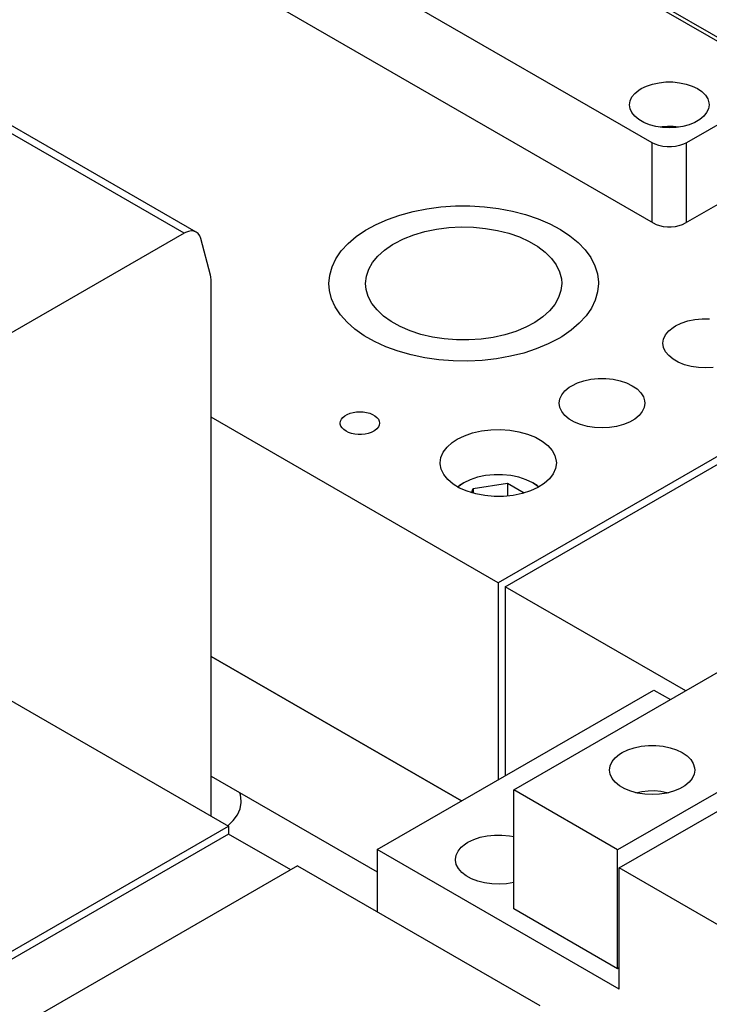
# Model space of a CAD drawing. Header units: inches. Extents: x 3 to 289, y 4 to 291.
# Tile 425 of 634: x 29.35 to 32.88, y 268.39 to 273.43. Entities that reach past the tile are written whole.
import ezdxf

# ---------------------------------------------------------------- set-up
doc = ezdxf.new("R2010")
doc.units = ezdxf.units.IN
doc.header["$LTSCALE"] = 0.5
doc.header["$MEASUREMENT"] = 0
doc.layers.add('DIE', color=7, linetype='Continuous')

msp = doc.modelspace()

# ---------------------------------------------------------------- linework, layer by layer
at = {"layer": 'DIE', "color": 4, "linetype": 'Continuous'}
for p, q in [((30.1904, 272.3378), (25.4174, 275.0934)), ((33.2871, 273.1059), (31.1658, 274.3306)), ((32.5824, 272.3928), (32.5824, 272.8011)), ((32.7592, 272.3928), (32.7592, 272.8011))]:
    msp.add_line(p, q, dxfattribs=at)
at = {"layer": 'DIE', "color": 9, "linetype": 'Continuous'}
for p, q in [((30.2528, 272.344), (25.4799, 275.0996)), ((33.3135, 273.1118), (31.2019, 274.3309)), ((32.5824, 272.8011), (30.6378, 273.9238)), ((32.5894, 272.3888), (30.6308, 273.5196)), ((32.4949, 273.0536), (32.5152, 273.0704)), ((32.5152, 273.0704), (32.5271, 273.0779)), ((32.5271, 273.0779), (32.5543, 273.0911)), ((32.5543, 273.0911), (32.5849, 273.1013)), ((32.5849, 273.1013), (32.6182, 273.1083)), ((32.6182, 273.1083), (32.6531, 273.1118)), ((32.6531, 273.1118), (32.6885, 273.1118)), ((32.6885, 273.1118), (32.7233, 273.1083)), ((32.7233, 273.1083), (32.7566, 273.1013)), ((32.7566, 273.1013), (32.7873, 273.0911)), ((33.2871, 273.1059), (32.7592, 272.8011)), ((32.7873, 273.0911), (32.8144, 273.0779)), ((32.8144, 273.0779), (32.8372, 273.0623)), ((32.4707, 273.0154), (32.4799, 273.0351)), ((32.4799, 273.0351), (32.4949, 273.0536)), ((32.8372, 273.0623), (32.8549, 273.0446)), ((32.8549, 273.0446), (32.867, 273.0254)), ((32.867, 273.0254), (32.8731, 273.0052)), ((32.4676, 272.995), (32.4707, 273.0154)), ((32.4707, 272.9746), (32.4676, 272.995)), ((32.4799, 272.9549), (32.4707, 272.9746)), ((32.8708, 272.9746), (32.8616, 272.9549)), ((32.8739, 272.995), (32.8708, 272.9746)), ((32.8731, 273.0052), (32.8739, 272.995)), ((32.4949, 272.9364), (32.4799, 272.9549)), ((32.5152, 272.9196), (32.4949, 272.9364)), ((32.5402, 272.9052), (32.5152, 272.9196)), ((32.8264, 272.9196), (32.8013, 272.9052)), ((32.8467, 272.9364), (32.8264, 272.9196)), ((32.8616, 272.9549), (32.8467, 272.9364)), ((32.5692, 272.8934), (32.5402, 272.9052)), ((32.6013, 272.8848), (32.5692, 272.8934)), ((32.6355, 272.8795), (32.6013, 272.8848)), ((32.6708, 272.8777), (32.6355, 272.8795)), ((32.706, 272.8795), (32.6708, 272.8777)), ((32.7402, 272.8848), (32.706, 272.8795)), ((32.7723, 272.8934), (32.7402, 272.8848)), ((32.8013, 272.9052), (32.7723, 272.8934)), ((32.5991, 272.793), (32.5824, 272.8011)), ((32.6179, 272.7867), (32.5991, 272.793)), ((32.6384, 272.7824), (32.6179, 272.7867)), ((32.6599, 272.7802), (32.6384, 272.7824)), ((32.6817, 272.7802), (32.6599, 272.7802)), ((32.7031, 272.7824), (32.6817, 272.7802)), ((32.7236, 272.7867), (32.7031, 272.7824)), ((32.7425, 272.793), (32.7236, 272.7867)), ((32.7592, 272.8011), (32.7425, 272.793)), ((33.1393, 272.6123), (32.7521, 272.3888)), ((31.3613, 272.4495), (31.4314, 272.4634)), ((31.3613, 272.4495), (31.4314, 272.4634)), ((31.4314, 272.4634), (31.5038, 272.4729)), ((31.4314, 272.4634), (31.5038, 272.4729)), ((31.5038, 272.4729), (31.5775, 272.4778)), ((31.5038, 272.4729), (31.5775, 272.4778)), ((31.5775, 272.4778), (31.6516, 272.4781)), ((31.5775, 272.4778), (31.6516, 272.4781)), ((31.6516, 272.4781), (31.7254, 272.4739)), ((31.6516, 272.4781), (31.7254, 272.4739)), ((31.7254, 272.4739), (31.798, 272.465)), ((31.7254, 272.4739), (31.798, 272.465)), ((31.798, 272.465), (31.8685, 272.4517)), ((31.798, 272.465), (31.8685, 272.4517)), ((31.2307, 272.409), (31.2941, 272.4313)), ((31.2307, 272.409), (31.2941, 272.4313)), ((31.2941, 272.4313), (31.3613, 272.4495)), ((31.2941, 272.4313), (31.3613, 272.4495)), ((31.8685, 272.4517), (31.9362, 272.4341)), ((31.8685, 272.4517), (31.9362, 272.4341)), ((31.9362, 272.4341), (32.0001, 272.4124)), ((31.9362, 272.4341), (32.0001, 272.4124)), ((31.1182, 272.3534), (31.1719, 272.383)), ((31.1182, 272.3534), (31.1719, 272.383)), ((31.1719, 272.383), (31.2307, 272.409)), ((31.1719, 272.383), (31.2307, 272.409)), ((31.4813, 272.3591), (31.5431, 272.367)), ((31.5431, 272.367), (31.6061, 272.3703)), ((31.6061, 272.3703), (31.6694, 272.3689)), ((31.6694, 272.3689), (31.7318, 272.363)), ((31.7318, 272.363), (31.7925, 272.3526)), ((32.0001, 272.4124), (32.0596, 272.3868)), ((32.0001, 272.4124), (32.0596, 272.3868)), ((32.0596, 272.3868), (32.1141, 272.3577)), ((32.0596, 272.3868), (32.1141, 272.3577)), ((32.6048, 272.3813), (32.5894, 272.3888)), ((32.6222, 272.3755), (32.6048, 272.3813)), ((32.641, 272.3716), (32.6222, 272.3755)), ((32.6607, 272.3696), (32.641, 272.3716)), ((32.6808, 272.3696), (32.6607, 272.3696)), ((32.7005, 272.3716), (32.6808, 272.3696)), ((32.7194, 272.3755), (32.7005, 272.3716)), ((32.7367, 272.3813), (32.7194, 272.3755)), ((32.7521, 272.3888), (32.7367, 272.3813)), ((30.1904, 272.3378), (27.5008, 270.785)), ((30.1981, 272.3418), (30.1904, 272.3378)), ((30.2132, 272.3475), (30.1981, 272.3418)), ((30.2277, 272.3498), (30.2132, 272.3475)), ((30.241, 272.3486), (30.2277, 272.3498)), ((30.2528, 272.344), (30.241, 272.3486)), ((30.2528, 272.344), (30.2528, 272.344)), ((30.2628, 272.336), (30.2528, 272.344)), ((30.2705, 272.3251), (30.2628, 272.336)), ((30.2757, 272.3114), (30.2705, 272.3251)), ((31.0289, 272.2851), (31.0704, 272.3207)), ((31.0289, 272.2851), (31.0704, 272.3207)), ((31.0704, 272.3207), (31.1182, 272.3534)), ((31.0704, 272.3207), (31.1182, 272.3534)), ((31.3129, 272.3098), (31.3653, 272.3303)), ((31.3653, 272.3303), (31.4217, 272.3468)), ((31.4217, 272.3468), (31.4813, 272.3591)), ((31.7925, 272.3526), (31.8504, 272.3379)), ((31.8504, 272.3379), (31.9046, 272.3191)), ((31.9046, 272.3191), (31.9543, 272.2964)), ((32.1141, 272.3577), (32.1627, 272.3254)), ((32.1141, 272.3577), (32.1627, 272.3254)), ((32.1627, 272.3254), (32.2051, 272.2902)), ((32.1627, 272.3254), (32.2051, 272.2902)), ((30.3262, 272.123), (30.2757, 272.3114)), ((30.9943, 272.2473), (31.0289, 272.2851)), ((30.9943, 272.2473), (31.0289, 272.2851)), ((31.2154, 272.252), (31.256, 272.28)), ((31.256, 272.28), (31.2654, 272.2857)), ((31.2654, 272.2857), (31.3129, 272.3098)), ((31.9543, 272.2964), (31.9986, 272.2704)), ((31.9986, 272.2704), (32.0369, 272.2413)), ((32.2051, 272.2902), (32.2407, 272.2526)), ((32.2051, 272.2902), (32.2407, 272.2526)), ((30.967, 272.2074), (30.9943, 272.2473)), ((30.967, 272.2074), (30.9943, 272.2473)), ((31.1543, 272.1882), (31.1814, 272.2212)), ((31.1814, 272.2212), (31.2154, 272.252)), ((32.0369, 272.2413), (32.0685, 272.2096)), ((32.2407, 272.2526), (32.269, 272.2131)), ((32.2407, 272.2526), (32.269, 272.2131)), ((32.269, 272.2131), (32.2899, 272.172)), ((32.269, 272.2131), (32.2899, 272.172)), ((30.9353, 272.1239), (30.9472, 272.1662)), ((30.9353, 272.1239), (30.9472, 272.1662)), ((30.9472, 272.1662), (30.967, 272.2074)), ((30.9472, 272.1662), (30.967, 272.2074)), ((31.1346, 272.1535), (31.1543, 272.1882)), ((32.0685, 272.2096), (32.093, 272.176)), ((32.093, 272.176), (32.1099, 272.1408)), ((32.2899, 272.172), (32.3029, 272.1298)), ((32.2899, 272.172), (32.3029, 272.1298)), ((30.3279, 272.1153), (30.3262, 272.123)), ((30.3292, 272.0983), (30.3279, 272.1153)), ((30.9313, 272.0811), (30.9353, 272.1239)), ((30.9313, 272.0811), (30.9353, 272.1239)), ((31.1187, 272.0811), (31.1227, 272.1176)), ((31.1227, 272.1176), (31.1346, 272.1535)), ((32.1099, 272.1408), (32.119, 272.1046)), ((32.3029, 272.1298), (32.308, 272.0871)), ((32.3029, 272.1298), (32.308, 272.0871)), ((30.3292, 269.3561), (30.3292, 272.0983)), ((30.9342, 272.0446), (30.9313, 272.0811)), ((30.9342, 272.0446), (30.9313, 272.0811)), ((31.1216, 272.0499), (31.1187, 272.0811)), ((32.1207, 272.0811), (32.1167, 272.0447)), ((32.119, 272.1046), (32.1207, 272.0811)), ((32.3081, 272.0811), (32.3041, 272.0384)), ((32.3081, 272.0811), (32.3041, 272.0384)), ((32.308, 272.0871), (32.3081, 272.0811)), ((32.308, 272.0871), (32.3081, 272.0811)), ((30.945, 272.0022), (30.9342, 272.0446)), ((30.945, 272.0022), (30.9342, 272.0446)), ((31.1324, 272.0139), (31.1216, 272.0499)), ((31.151, 271.9789), (31.1324, 272.0139)), ((34.3742, 272.0384), (31.7965, 270.5502)), ((32.1167, 272.0447), (32.1048, 272.0088)), ((32.3041, 272.0384), (32.2922, 271.9961)), ((32.3041, 272.0384), (32.2922, 271.9961)), ((30.9636, 271.9607), (30.945, 272.0022)), ((30.9636, 271.9607), (30.945, 272.0022)), ((30.9899, 271.9207), (30.9636, 271.9607)), ((30.9899, 271.9207), (30.9636, 271.9607)), ((31.1771, 271.9456), (31.151, 271.9789)), ((31.8318, 270.5298), (34.3742, 271.9976)), ((32.0851, 271.9741), (32.058, 271.941)), ((32.1048, 272.0088), (32.0851, 271.9741)), ((32.2922, 271.9961), (32.2724, 271.9548)), ((32.2922, 271.9961), (32.2724, 271.9548)), ((31.0234, 271.8825), (30.9899, 271.9207)), ((31.0234, 271.8825), (30.9899, 271.9207)), ((31.2102, 271.9145), (31.1771, 271.9456)), ((31.2498, 271.886), (31.2102, 271.9145)), ((32.0239, 271.9103), (31.9834, 271.8822)), ((32.058, 271.941), (32.0239, 271.9103)), ((32.2451, 271.915), (32.2105, 271.8771)), ((32.2451, 271.915), (32.2105, 271.8771)), ((32.2724, 271.9548), (32.2451, 271.915)), ((32.2724, 271.9548), (32.2451, 271.915)), ((31.0639, 271.8466), (31.0234, 271.8825)), ((31.0639, 271.8466), (31.0234, 271.8825)), ((31.2954, 271.8607), (31.2498, 271.886)), ((31.3461, 271.8388), (31.2954, 271.8607)), ((31.9834, 271.8822), (31.9371, 271.8573)), ((32.2105, 271.8771), (32.169, 271.8416)), ((32.2105, 271.8771), (32.169, 271.8416)), ((32.6896, 271.8561), (32.7025, 271.8642)), ((32.7025, 271.8642), (32.7317, 271.8784)), ((32.7317, 271.8784), (32.7647, 271.8894)), ((32.7647, 271.8894), (32.8005, 271.8969)), ((32.8005, 271.8969), (32.8381, 271.9008)), ((32.8381, 271.9008), (32.8762, 271.9008)), ((31.1109, 271.8134), (31.0639, 271.8466)), ((31.1109, 271.8134), (31.0639, 271.8466)), ((31.1637, 271.7834), (31.1109, 271.8134)), ((31.1637, 271.7834), (31.1109, 271.8134)), ((31.4012, 271.8208), (31.3461, 271.8388)), ((31.4597, 271.807), (31.4012, 271.8208)), ((31.8301, 271.8186), (31.7711, 271.8054)), ((31.8857, 271.836), (31.8301, 271.8186)), ((31.9371, 271.8573), (31.8857, 271.836)), ((32.1212, 271.8088), (32.1065, 271.8001)), ((32.1212, 271.8088), (32.1065, 271.8001)), ((32.169, 271.8416), (32.1212, 271.8088)), ((32.169, 271.8416), (32.1212, 271.8088)), ((32.6417, 271.7969), (32.6516, 271.8181)), ((32.6516, 271.8181), (32.6677, 271.8381)), ((32.6677, 271.8381), (32.6896, 271.8561)), ((31.2218, 271.7568), (31.1637, 271.7834)), ((31.2218, 271.7568), (31.1637, 271.7834)), ((31.5208, 271.7976), (31.4597, 271.807)), ((31.5835, 271.7926), (31.5208, 271.7976)), ((31.6468, 271.7923), (31.5835, 271.7926)), ((31.7097, 271.7966), (31.6468, 271.7923)), ((31.7711, 271.8054), (31.7097, 271.7966)), ((32.0513, 271.7715), (31.991, 271.7465)), ((32.0513, 271.7715), (31.991, 271.7465)), ((32.1065, 271.8001), (32.0513, 271.7715)), ((32.1065, 271.8001), (32.0513, 271.7715)), ((32.6384, 271.7749), (32.6417, 271.7969)), ((32.6417, 271.753), (32.6384, 271.7749)), ((31.2846, 271.7339), (31.2218, 271.7568)), ((31.2846, 271.7339), (31.2218, 271.7568)), ((31.3513, 271.7151), (31.2846, 271.7339)), ((31.3513, 271.7151), (31.2846, 271.7339)), ((31.421, 271.7006), (31.3513, 271.7151)), ((31.421, 271.7006), (31.3513, 271.7151)), ((31.8584, 271.7083), (31.7876, 271.6957)), ((31.8584, 271.7083), (31.7876, 271.6957)), ((31.9265, 271.7253), (31.8584, 271.7083)), ((31.9265, 271.7253), (31.8584, 271.7083)), ((31.991, 271.7465), (31.9265, 271.7253)), ((31.991, 271.7465), (31.9265, 271.7253)), ((32.6516, 271.7317), (32.6417, 271.753)), ((32.6677, 271.7118), (32.6516, 271.7317)), ((32.6896, 271.6938), (32.6677, 271.7118)), ((31.4931, 271.6905), (31.421, 271.7006)), ((31.4931, 271.6905), (31.421, 271.7006)), ((31.5667, 271.6849), (31.4931, 271.6905)), ((31.5667, 271.6849), (31.4931, 271.6905)), ((31.6408, 271.6839), (31.5667, 271.6849)), ((31.6408, 271.6839), (31.5667, 271.6849)), ((31.7147, 271.6875), (31.6408, 271.6839)), ((31.7147, 271.6875), (31.6408, 271.6839)), ((31.7876, 271.6957), (31.7147, 271.6875)), ((31.7876, 271.6957), (31.7147, 271.6875)), ((32.7165, 271.6782), (32.6896, 271.6938)), ((32.7478, 271.6656), (32.7165, 271.6782)), ((32.7823, 271.6563), (32.7478, 271.6656)), ((32.8191, 271.6506), (32.7823, 271.6563)), ((32.8571, 271.6486), (32.8191, 271.6506)), ((32.8951, 271.6506), (32.8571, 271.6486)), ((32.1592, 271.5499), (32.1721, 271.5581)), ((32.1721, 271.5581), (32.2013, 271.5722)), ((32.2013, 271.5722), (32.2344, 271.5832)), ((32.2344, 271.5832), (32.2702, 271.5907)), ((32.2702, 271.5907), (32.3077, 271.5946)), ((32.3077, 271.5946), (32.3459, 271.5946)), ((32.3459, 271.5946), (32.3834, 271.5907)), ((32.3834, 271.5907), (32.4192, 271.5832)), ((32.4192, 271.5832), (32.4523, 271.5722)), ((32.4523, 271.5722), (32.4815, 271.5581)), ((32.4815, 271.5581), (32.506, 271.5412)), ((32.1114, 271.4907), (32.1212, 271.512)), ((32.1212, 271.512), (32.1374, 271.5319)), ((32.1374, 271.5319), (32.1592, 271.5499)), ((32.506, 271.5412), (32.5251, 271.5221)), ((32.5251, 271.5221), (32.5381, 271.5014)), ((32.1081, 271.4688), (32.1114, 271.4907)), ((32.1114, 271.4468), (32.1081, 271.4688)), ((32.5381, 271.5014), (32.5447, 271.4798)), ((32.5456, 271.4688), (32.5422, 271.4468)), ((32.5447, 271.4798), (32.5456, 271.4688)), ((31.0124, 271.404), (31.0248, 271.4111)), ((31.0248, 271.4111), (31.0391, 271.4169)), ((31.0391, 271.4169), (31.055, 271.4212)), ((31.055, 271.4212), (31.0719, 271.4238)), ((31.0719, 271.4238), (31.0894, 271.4247)), ((31.0894, 271.4247), (31.1068, 271.4238)), ((31.1068, 271.4238), (31.1237, 271.4212)), ((31.1237, 271.4212), (31.1396, 271.4169)), ((31.1396, 271.4169), (31.154, 271.4111)), ((31.154, 271.4111), (31.1664, 271.404)), ((32.1212, 271.4256), (32.1114, 271.4468)), ((32.1374, 271.4056), (32.1212, 271.4256)), ((32.1592, 271.3876), (32.1374, 271.4056)), ((32.5162, 271.4056), (32.4944, 271.3876)), ((32.5324, 271.4256), (32.5162, 271.4056)), ((32.5422, 271.4468), (32.5324, 271.4256)), ((31.7965, 270.5502), (30.3292, 271.3973)), ((30.9889, 271.3667), (30.9904, 271.3768)), ((30.9892, 271.3616), (30.9889, 271.3667)), ((30.9923, 271.3517), (30.9892, 271.3616)), ((30.9904, 271.3768), (30.9949, 271.3865)), ((30.9949, 271.3865), (31.0023, 271.3957)), ((31.0023, 271.3957), (31.0124, 271.404)), ((31.1664, 271.404), (31.1764, 271.3957)), ((31.1764, 271.3957), (31.1838, 271.3865)), ((31.1838, 271.3865), (31.1883, 271.3768)), ((31.1883, 271.3566), (31.1838, 271.3469)), ((31.1883, 271.3768), (31.1899, 271.3667)), ((31.1899, 271.3667), (31.1883, 271.3566)), ((32.1862, 271.372), (32.1592, 271.3876)), ((32.2174, 271.3594), (32.1862, 271.372)), ((32.252, 271.3501), (32.2174, 271.3594)), ((32.4362, 271.3594), (32.4016, 271.3501)), ((32.4674, 271.372), (32.4362, 271.3594)), ((32.4944, 271.3876), (32.4674, 271.372)), ((30.9983, 271.3422), (30.9923, 271.3517)), ((31.007, 271.3334), (30.9983, 271.3422)), ((31.0183, 271.3257), (31.007, 271.3334)), ((31.0317, 271.3192), (31.0183, 271.3257)), ((31.0469, 271.3141), (31.0317, 271.3192)), ((31.0634, 271.3107), (31.0469, 271.3141)), ((31.0806, 271.3089), (31.0634, 271.3107)), ((31.0981, 271.3089), (31.0806, 271.3089)), ((31.1154, 271.3107), (31.0981, 271.3089)), ((31.1318, 271.3141), (31.1154, 271.3107)), ((31.147, 271.3192), (31.1318, 271.3141)), ((31.1604, 271.3257), (31.147, 271.3192)), ((31.1664, 271.3294), (31.1604, 271.3257)), ((31.1764, 271.3377), (31.1664, 271.3294)), ((31.1838, 271.3469), (31.1764, 271.3377)), ((31.6237, 271.302), (31.6655, 271.3164)), ((31.6655, 271.3164), (31.7108, 271.3267)), ((31.7108, 271.3267), (31.7584, 271.3326)), ((31.7584, 271.3326), (31.807, 271.3339)), ((31.807, 271.3339), (31.8554, 271.3306)), ((31.8554, 271.3306), (31.9022, 271.3227)), ((31.9022, 271.3227), (31.9461, 271.3106)), ((31.9461, 271.3106), (31.986, 271.2945)), ((32.2888, 271.3444), (32.252, 271.3501)), ((32.3268, 271.3425), (32.2888, 271.3444)), ((32.3648, 271.3444), (32.3268, 271.3425)), ((32.4016, 271.3501), (32.3648, 271.3444)), ((31.5349, 271.2436), (31.5614, 271.2672)), ((31.5614, 271.2672), (31.5865, 271.2838)), ((31.5865, 271.2838), (31.6237, 271.302)), ((31.986, 271.2945), (32.0208, 271.2748)), ((32.0208, 271.2748), (32.0496, 271.2522)), ((31.5036, 271.1906), (31.5155, 271.2179)), ((31.5155, 271.2179), (31.5349, 271.2436)), ((32.0496, 271.2522), (32.0715, 271.2271)), ((32.0715, 271.2271), (32.0861, 271.2002)), ((31.4996, 271.1626), (31.5036, 271.1906)), ((31.4997, 271.1588), (31.4996, 271.1626)), ((31.5047, 271.1309), (31.4997, 271.1588)), ((32.0861, 271.2002), (32.0929, 271.1724)), ((32.0933, 271.1626), (32.0894, 271.1346)), ((32.0929, 271.1724), (32.0933, 271.1626)), ((31.5176, 271.1038), (31.5047, 271.1309)), ((31.538, 271.0783), (31.5176, 271.1038)), ((32.0775, 271.1073), (32.058, 271.0815)), ((32.0894, 271.1346), (32.0775, 271.1073)), ((31.5654, 271.055), (31.538, 271.0783)), ((31.5989, 271.0346), (31.5654, 271.055)), ((32.0316, 271.0579), (31.9988, 271.0371)), ((32.058, 271.0815), (32.0316, 271.0579)), ((31.6378, 271.0177), (31.5989, 271.0346)), ((31.681, 271.0047), (31.6378, 271.0177)), ((31.7272, 270.9959), (31.681, 271.0047)), ((31.9179, 271.0062), (31.872, 270.9968)), ((31.9605, 271.0197), (31.9179, 271.0062)), ((31.9988, 271.0371), (31.9605, 271.0197)), ((31.7753, 270.9916), (31.7272, 270.9959)), ((31.824, 270.9919), (31.7753, 270.9916)), ((31.872, 270.9968), (31.824, 270.9919)), ((31.876, 269.4898), (33.9759, 270.7022)), ((34.9696, 270.6635), (32.4063, 269.1836)), ((31.7965, 270.5502), (31.7965, 269.5418)), ((32.7546, 269.997), (31.8318, 270.5298)), ((31.8318, 270.5298), (31.8318, 269.5623)), ((31.6091, 269.4337), (30.3292, 270.1726)), ((30.3292, 270.1726), (31.6091, 269.4337)), ((29.1802, 270.0195), (30.4176, 269.3051)), ((31.1778, 269.1846), (32.592, 270.0011)), ((32.592, 270.0011), (32.6768, 269.9521)), ((32.4152, 269.0907), (33.8294, 269.9072)), ((32.4293, 269.6807), (32.4584, 269.6947)), ((32.4584, 269.6947), (32.4912, 269.7057)), ((32.4912, 269.7057), (32.5268, 269.7132)), ((32.5268, 269.7132), (32.5642, 269.717)), ((32.5642, 269.717), (32.6021, 269.717)), ((32.6021, 269.717), (32.6394, 269.7132)), ((32.6394, 269.7132), (32.675, 269.7057)), ((32.675, 269.7057), (32.7079, 269.6947)), ((32.7079, 269.6947), (32.7369, 269.6807)), ((32.3787, 269.6348), (32.3948, 269.6546)), ((32.3948, 269.6546), (32.4165, 269.6726)), ((32.4165, 269.6726), (32.4293, 269.6807)), ((32.7369, 269.6807), (32.7613, 269.6639)), ((32.7613, 269.6639), (32.7802, 269.6449)), ((32.7802, 269.6449), (32.7932, 269.6244)), ((32.3656, 269.5919), (32.3689, 269.6137)), ((32.3689, 269.5701), (32.3656, 269.5919)), ((32.3689, 269.6137), (32.3787, 269.6348)), ((32.7932, 269.6244), (32.7998, 269.6028)), ((32.8006, 269.5919), (32.7973, 269.5701)), ((32.7998, 269.6028), (32.8006, 269.5919)), ((30.3292, 269.5602), (31.1778, 269.0703)), ((32.3787, 269.5489), (32.3689, 269.5701)), ((32.3948, 269.5291), (32.3787, 269.5489)), ((32.7875, 269.5489), (32.7715, 269.5291)), ((32.7973, 269.5701), (32.7875, 269.5489)), ((32.4165, 269.5111), (32.3948, 269.5291)), ((32.4433, 269.4957), (32.4165, 269.5111)), ((32.4744, 269.4831), (32.4433, 269.4957)), ((32.7229, 269.4957), (32.6919, 269.4831)), ((32.7497, 269.5111), (32.7229, 269.4957)), ((32.7715, 269.5291), (32.7497, 269.5111)), ((32.4063, 269.1836), (31.876, 269.4898)), ((31.876, 268.8815), (31.876, 269.4898)), ((32.5087, 269.4739), (32.4744, 269.4831)), ((32.5454, 269.4682), (32.5087, 269.4739)), ((32.5831, 269.4663), (32.5454, 269.4682)), ((32.6209, 269.4682), (32.5831, 269.4663)), ((32.6575, 269.4739), (32.6209, 269.4682)), ((32.6919, 269.4831), (32.6575, 269.4739)), ((29.0034, 268.4886), (30.4176, 269.3051)), ((30.4176, 269.3051), (30.4176, 269.2642)), ((30.4176, 269.2642), (29.0034, 268.4477)), ((30.7358, 269.0805), (30.4176, 269.2642)), ((31.671, 269.2371), (31.704, 269.2481)), ((31.704, 269.2481), (31.7399, 269.2556)), ((31.7399, 269.2556), (31.7774, 269.2594)), ((31.7774, 269.2594), (31.8155, 269.2594)), ((31.8155, 269.2594), (31.8531, 269.2556)), ((31.8531, 269.2556), (31.876, 269.2512)), ((31.5909, 269.1768), (31.607, 269.1967)), ((31.607, 269.1967), (31.6289, 269.2148)), ((31.6289, 269.2148), (31.6418, 269.2229)), ((31.6418, 269.2229), (31.671, 269.2371)), ((32.4152, 268.4702), (31.1778, 269.1846)), ((31.1778, 269.1846), (31.1778, 268.8662)), ((31.5777, 269.1336), (31.581, 269.1555)), ((31.581, 269.1555), (31.5909, 269.1768)), ((32.4063, 268.5753), (32.4063, 269.1836)), ((30.7712, 269.1009), (29.357, 268.2845)), ((30.7712, 269.1009), (32.0086, 268.3865)), ((31.5778, 269.1307), (31.5777, 269.1336)), ((31.582, 269.1088), (31.5778, 269.1307)), ((31.5927, 269.0877), (31.582, 269.1088)), ((32.4152, 268.4702), (32.4152, 269.0907)), ((33.1223, 268.6825), (32.4152, 269.0907)), ((31.6096, 269.0679), (31.5927, 269.0877)), ((31.6322, 269.0502), (31.6096, 269.0679)), ((31.6598, 269.035), (31.6322, 269.0502)), ((31.6915, 269.0228), (31.6598, 269.035)), ((31.7264, 269.014), (31.6915, 269.0228)), ((31.7635, 269.0088), (31.7264, 269.014)), ((31.8015, 269.0073), (31.7635, 269.0088)), ((31.8394, 269.0098), (31.8015, 269.0073)), ((31.876, 269.016), (31.8394, 269.0098)), ((32.4063, 268.5753), (31.876, 268.8815)), ((32.4152, 268.5804), (32.4063, 268.5753))]:
    msp.add_line(p, q, dxfattribs=at)
at = {"layer": 'DIE', "color": 132, "linetype": 'Continuous'}
for p, q in [((32.6337, 272.8825), (32.6235, 272.881)), ((32.6618, 272.8848), (32.6337, 272.8825)), ((32.6902, 272.8843), (32.6618, 272.8848)), ((32.718, 272.881), (32.6902, 272.8843)), ((31.6197, 271.0605), (31.5917, 271.0412)), ((31.6197, 271.0605), (31.5976, 271.0478)), ((31.6531, 271.0767), (31.6197, 271.0605)), ((31.6197, 271.0605), (31.6197, 271.0605)), ((31.6908, 271.0893), (31.6531, 271.0767)), ((31.6689, 271.0321), (31.8432, 271.0591)), ((31.7318, 271.0979), (31.6908, 271.0893)), ((31.7747, 271.1022), (31.7318, 271.0979)), ((31.8183, 271.1022), (31.7747, 271.1022)), ((31.8612, 271.0979), (31.8183, 271.1022)), ((31.8432, 271.0591), (31.9294, 271.0093)), ((31.8432, 271.0591), (31.8432, 270.9933)), ((31.9021, 271.0893), (31.8612, 271.0979)), ((31.9399, 271.0767), (31.9021, 271.0893)), ((31.9732, 271.0605), (31.9399, 271.0767)), ((31.9953, 271.0478), (31.9732, 271.0605)), ((31.9757, 271.0591), (31.9732, 271.0605)), ((32.0032, 271.0396), (31.9757, 271.0591)), ((31.5869, 271.0412), (31.5976, 271.0478)), ((31.5917, 271.0412), (31.5897, 271.0396)), ((31.6589, 271.0107), (31.6689, 271.0321)), ((31.6689, 271.0321), (31.6689, 271.0078)), ((31.9953, 271.0478), (32.0061, 271.0412))]:
    msp.add_line(p, q, dxfattribs=at)
at = {"layer": 'DIE', "color": 254, "linetype": 'Continuous'}
for p, q in [((30.4793, 269.4641), (30.4758, 269.4756)), ((30.4833, 269.4326), (30.4793, 269.4641)), ((30.4635, 269.3633), (30.4772, 269.3939)), ((30.4772, 269.3939), (30.483, 269.4254)), ((30.483, 269.4254), (30.4833, 269.4326)), ((30.4423, 269.3342), (30.4635, 269.3633)), ((30.4139, 269.3072), (30.4423, 269.3342))]:
    msp.add_line(p, q, dxfattribs=at)
at = {"layer": 'DIE', "color": 136, "linetype": 'Continuous'}
for p, q in [((32.5004, 269.4757), (32.5309, 269.4825)), ((32.5309, 269.4825), (32.563, 269.4862)), ((32.563, 269.4862), (32.5957, 269.4866)), ((32.5957, 269.4866), (32.628, 269.4837)), ((32.628, 269.4837), (32.6589, 269.4776)), ((32.6589, 269.4776), (32.6658, 269.4757))]:
    msp.add_line(p, q, dxfattribs=at)

doc.saveas('drawing.dxf')
